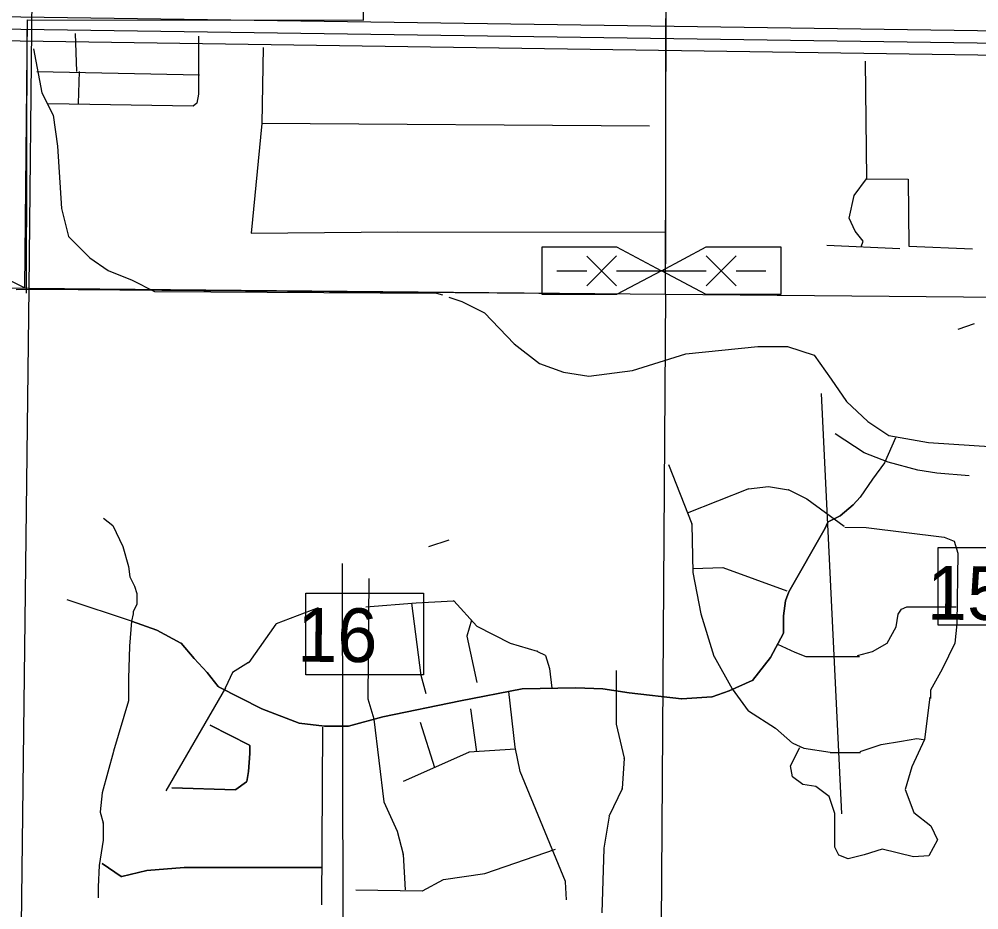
# Model space of a CAD drawing. Extents: x 408847 to 817539, y 923858 to 1151780.
# Drawn here: x 520291 to 528327, y 998249 to 1005704 of the extents above; entities that cross this region are included whole.
import ezdxf

# ---------------------------------------------------------------- set-up
doc = ezdxf.new("R2010")
doc.units = 0
for name, color, linetype in [('Adjacent County and State Text', 7, 'Continuous'), ('Cities Incorporated Linear Boundaries', 7, 'Continuous'), ('County Route Divided Highway Outline and Fill', 7, 'Continuous'), ('Level 12', 7, 'Continuous'), ('Level 25', 7, 'Continuous'), ('Level 39', 7, 'Continuous'), ('Level 43', 7, 'Continuous'), ('Local Roads Improved', 7, 'Continuous'), ('Local Roads Paved', 7, 'Continuous'), ('Local Roads Related Cells', 7, 'Continuous'), ('Narrow River Creek and Branch and Slough', 7, 'Continuous'), ('Section Lines', 7, 'Continuous')]:
    doc.layers.add(name, color=color, linetype=linetype)

msp = doc.modelspace()

# ---------------------------------------------------------------- linework, layer by layer
at = {"layer": 'Adjacent County and State Text'}
for p, q in [((527333.1, 1001703), (527275.7, 1001639.1)), ((527275.3, 1001638.7), (527166, 1001546.2)), ((527063.6, 1001493.9), (527038.9, 1001444.5)), ((527165.2, 1001545.6), (527065.4, 1001495.7)), ((527038.8, 1001444.3), (526734.8, 1000912)), ((521232.1, 1000666.4), (520691.4, 1000843.8)), ((526734.5, 1000911.2), (526709.3, 1000835.9)), ((522795.8, 1000776.3), (522442, 1000641.4)), ((526709.2, 1000835.1), (526692.3, 1000708.9)), ((526692.3, 1000708.4), (526692.3, 1000565.9)), ((521232.1, 1000666.4), (521215.3, 1000455.1)), ((521443.2, 1000590.4), (521232.1, 1000666.4)), ((522440.1, 1000640), (522213.1, 1000320.3)), ((521645.7, 1000480.7), (521443.7, 1000590.1)), ((526691.8, 1000564), (526582.6, 1000362.2)), ((521215.2, 1000454.9), (521206.8, 1000184.4)), ((521756.1, 1000353.5), (521646.8, 1000479.8)), ((521866, 1000235.2), (521756.2, 1000353.4)), ((526582.2, 1000361.7), (526430.9, 1000168.3)), ((522211.9, 1000319.2), (522078.4, 1000235.7)), ((521958.5, 1000117.4), (521866.2, 1000235)), ((522076.9, 1000234), (522018.3, 1000108.4)), ((521206.8, 1000184.3), (521206.8, 999998.9)), ((522322.3, 999930.8), (521959.8, 1000116.3)), ((526429.4, 1000167), (526236, 1000082.9)), ((522018.1, 1000108.1), (521519.5, 999245.7)), ((524502.8, 1000099.7), (523987.6, 999998.3)), ((524951, 1000108.3), (524503.5, 1000099.8)), ((525179.1, 1000099.8), (524951.3, 1000108.3)), ((525399, 1000066), (525179.6, 1000099.8)), ((525838.3, 1000015.3), (525399.2, 1000066)), ((526091.7, 1000032.1), (525839, 1000015.3)), ((526235.8, 1000082.8), (526092.7, 1000032.3)), ((521206.6, 999997.8), (521080, 999575.6)), ((523987.6, 999998.3), (523336.9, 999863)), ((522634.8, 999812.5), (522322.7, 999930.6)), ((521891.4, 999795.4), (522218.9, 999627.4)), ((522846.3, 999786.9), (522635.7, 999812.2)), ((523336.7, 999863), (523049.9, 999787)), ((523048.9, 999786.9), (522846.8, 999786.9)), ((521080, 999575.4), (520987.1, 999229.1)), ((522221.1, 999558.5), (522212.6, 999406.7)), ((522221.1, 999623.8), (522221.1, 999558.7)), ((522212.6, 999406.1), (522196, 999323.3)), ((522194.4, 999320.9), (522103.8, 999255)), ((520987, 999228.5), (520970.2, 999068.9)), ((522101.4, 999254.2), (521570.2, 999271.1)), ((520970.3, 999067.4), (520995.3, 998975.6)), ((520995.5, 998974.6), (520995.5, 998831.6)), ((520995.4, 998831), (520961.7, 998620.1)), ((520961.7, 998619.7), (520953.2, 998442.4)), ((521146.2, 998527.9), (520987, 998636.8)), ((521671.5, 998603), (521359.2, 998577.7)), ((522821.2, 998603), (521671.8, 998603)), ((521358.6, 998577.6), (521149.4, 998527.3)), ((520953.2, 998442.2), (520953.2, 998349.3))]:
    msp.add_line(p, q, dxfattribs=at)
for points in [[(527629.2, 1002199.5), (527537.4, 1001990.9), (527437.3, 1001853.2), (527333.1, 1001703)], [(520996.7, 1001528.2), (521073.9, 1001465.7), (521158.5, 1001289), (521206.3, 1001123.4), (521217.4, 1001035.1), (521257.8, 1000957.8), (521276.2, 1000895.3), (521276.2, 1000807), (521246.8, 1000744.4), (521246.8, 1000726), (521232.1, 1000666.4)]]:
    msp.add_lwpolyline(points, dxfattribs=at)
for centre, start, end in [((527272.7, 1001641.8), 310.25039, 318.09502), ((527067.2, 1001492.1), 116.57643, 153.44632), ((527163.4, 1001549.2), 296.57643, 310.25038), ((527035.3, 1001446.3), 330.26737, 333.44632), ((526713.1, 1000834.6), 161.57359, 172.40908), ((526738.2, 1000910), 150.26737, 161.57358), ((526696.3, 1000708.4), 172.40908, 180), ((522443.4, 1000637.7), 110.86392, 144.61863), ((521441.8, 1000586.6), 61.54516, 70.19205), ((526688.3, 1000565.9), 331.56898, 0), ((521219.2, 1000454.8), 175.42834, 178.21098), ((521643.8, 1000477.2), 40.90031, 61.54516), ((521759.2, 1000356.2), 220.90031, 222.86472), ((526579.1, 1000364.2), 321.96676, 331.56898), ((522209.8, 1000322.6), 302.01817, 324.61863), ((521863, 1000232.5), 38.14341, 42.86472), ((522080.5, 1000232.3), 122.01817, 154.99401), ((521210.8, 1000184.3), 178.21098, 180), ((521961.6, 1000119.9), 218.14341, 242.89291), ((526427.8, 1000170.7), 293.50897, 321.96676), ((522014.7, 1000110.1), 329.96589, 334.99401), ((524503.6, 1000095.8), 91.08146, 101.13458), ((524951.1, 1000104.3), 87.87785, 91.08146), ((525179, 1000095.8), 81.24956, 87.87785), ((525399.7, 1000069.9), 261.24956, 263.41481), ((526091.4, 1000036.1), 273.81596, 289.44897), ((526234.4, 1000086.6), 289.44896, 293.50897), ((521202.8, 999998.9), 343.30858, 0), ((523988.4, 999994.4), 101.13458, 101.74424), ((525838.7, 1000019.3), 263.41482, 273.81597), ((522324.1, 999934.3), 242.89291, 249.26502), ((522636.2, 999816.2), 249.26503, 263.15386), ((523337.7, 999859.1), 101.74424, 104.83352), ((522846.8, 999790.9), 263.15386, 270), ((523048.9, 999790.9), 270, 284.83352), ((521083.9, 999574.4), 163.30858, 164.98876), ((522217.1, 999623.8), 0, 62.83877), ((522217.1, 999558.7), 356.82174, 360), ((522208.6, 999406.9), 348.69554, 356.82174), ((522192.1, 999324.1), 306.04091, 348.69554), ((520991, 999228.1), 164.98876, 173.99395), ((522101.5, 999258.2), 268.18079, 306.0409), ((520974.2, 999068.4), 173.99395, 195.2479), ((520991.5, 998974.6), 0, 15.2479), ((520991.5, 998831.6), 350.91416, 0), ((520965.7, 998619.5), 170.91416, 177.27504), ((521671.8, 998599), 90, 94.63776), ((521148.4, 998531.2), 235.6064, 283.50219), ((521359.6, 998573.7), 94.63775, 103.50219), ((520957.2, 998442.2), 177.27504, 180)]:
    msp.add_arc(centre, 4, start, end, dxfattribs=at)
at = {"layer": 'Cities Incorporated Linear Boundaries'}
for points in [[(523174.4, 1005694.8), (523194.5, 1006680.3), (523777.3, 1006660.2), (523777.3, 1013981.3), (525907.7, 1013969.2), (525907.7, 1016208.3)], [(517768, 1004749.7), (520337.5, 1003454.8), (520359.8, 1005698.6), (523174.4, 1005694.8)]]:
    msp.add_lwpolyline(points, dxfattribs=at)
at = {"layer": 'County Route Divided Highway Outline and Fill'}
for p, q in [((531173.4, 1005564.1), (511624.6, 1005848.3)), ((511565.1, 1005749.2), (531171.9, 1005464.1)), ((511622, 1005648.4), (531170.5, 1005364.1))]:
    msp.add_line(p, q, dxfattribs=at)
at = {"layer": 'Level 12'}
for p, q in [((520356.4, 1005614.2), (520349, 1003412)), ((528286.7, 1003154.4), (528151.3, 1003105.4)), ((527007.3, 1002570.1), (527176.6, 999051.1)), ((523889.7, 1001343.5), (523718.4, 1001286.8)), ((522994.2, 1001147.9), (523003.2, 997807.2))]:
    msp.add_line(p, q, dxfattribs=at)
at = {"layer": 'Level 25'}
msp.add_line((525705.6, 1003656.6), (525707.1, 1005584.5), dxfattribs=at)
at = {"layer": 'Level 39'}
for points in [[(527985, 1001282.6), (528795.8, 1001282.6), (528795.8, 1000630.4), (527985, 1000630.4)], [(522691.3, 1000900.8), (523676.9, 1000900.8), (523676.9, 1000216.8), (522691.3, 1000216.8)]]:
    msp.add_lwpolyline(points, close=True, dxfattribs=at)
at = {"layer": 'Local Roads Improved'}
for p, q in [((522334, 1005466.8), (522323.4, 1004830.1)), ((522323.4, 1004830.1), (522234.4, 1003913)), ((525569.2, 1004808.3), (522323.4, 1004830.1))]:
    msp.add_line(p, q, dxfattribs=at)
msp.add_lwpolyline([(522234.4, 1003913), (523460.7, 1003924), (525708, 1003920.3)], dxfattribs=at)
at = {"layer": 'Local Roads Paved'}
for p, q in [((525706, 1005543.9), (525737.7, 1014006.9)), ((520759.4, 1005583.7), (520770.5, 1005267.2)), ((520439.4, 1005267.2), (521800.3, 1005237.7)), ((520792.5, 1005267.2), (520785.2, 1004998.5)), ((527666.7, 1003780.7), (527053.6, 1003809.9)), ((525728.8, 1001977.1), (525922.9, 1001478.9)), ((525886.6, 1001571.9), (526396, 1001774)), ((526397, 1001774.2), (526565, 1001791)), ((526566, 1001791), (526733.9, 1001765.8)), ((526735.1, 1001765.4), (526886.4, 1001689.8)), ((526887, 1001689.4), (527199.5, 1001461.3)), ((527275.7, 1001639.1), (527333.1, 1001703)), ((527166, 1001546.2), (527275.3, 1001638.7)), ((527038.9, 1001444.5), (527063.6, 1001493.9)), ((527065.4, 1001495.7), (527165.2, 1001545.6)), ((525923.2, 1001477.5), (525931.6, 1001072.6)), ((526734.8, 1000912), (527038.8, 1001444.3)), ((523218.4, 1001021.6), (523210, 1000015.8)), ((525931.7, 1001072), (525999.2, 1000725.8)), ((526709.3, 1000835.9), (526734.5, 1000911.2)), ((522795.8, 1000776.3), (522442, 1000641.4)), ((523193.1, 1000784.8), (523615.6, 1000818.6)), ((523657.9, 1000210), (523580.1, 1000815.8)), ((523615.7, 1000818.6), (523926.5, 1000835.4)), ((523929.7, 1000834.1), (524122.3, 1000624.6)), ((526692.3, 1000708.9), (526709.2, 1000835.1)), ((525999.3, 1000725.4), (526109, 1000370.8)), ((526692.3, 1000565.9), (526692.3, 1000708.4)), ((521232.1, 1000666.4), (521215.3, 1000455.1)), ((521232.1, 1000666.4), (521443.2, 1000590.4)), ((522440.1, 1000640), (522213.1, 1000320.3)), ((524078.2, 1000672.6), (524038.6, 1000540.5)), ((524123.5, 1000623.8), (524401.4, 1000480.5)), ((521443.7, 1000590.1), (521645.7, 1000480.7)), ((524038.5, 1000538.5), (524122.8, 1000150.5)), ((526582.6, 1000362.2), (526691.8, 1000564)), ((521215.2, 1000454.9), (521206.8, 1000184.4)), ((521646.8, 1000479.8), (521756.1, 1000353.5)), ((524402.1, 1000480.2), (524629.6, 1000412.8)), ((526641.6, 1000471.3), (526785.1, 1000404.3)), ((521756.2, 1000353.4), (521866, 1000235.2)), ((524630.3, 1000412.5), (524696, 1000379.6)), ((524698.1, 1000377.2), (524731.3, 1000269.3)), ((526109.3, 1000370), (526261.1, 1000100)), ((526430.9, 1000168.3), (526582.2, 1000361.7)), ((526785.5, 1000404.2), (526877.6, 1000370.6)), ((522211.9, 1000319.2), (522078.4, 1000235.7)), ((521866.2, 1000235), (521958.5, 1000117.4)), ((522076.9, 1000234), (522018.3, 1000108.4)), ((523700.2, 1000057.5), (523658, 1000209.5)), ((524731.4, 1000268.6), (524751.9, 1000104.5)), ((525289.2, 1000252), (525289.2, 999804.3)), ((521206.8, 1000184.3), (521206.8, 999998.9)), ((521959.8, 1000116.3), (522322.3, 999930.8)), ((526236, 1000082.9), (526429.4, 1000167)), ((522018.1, 1000108.1), (521519.5, 999245.7)), ((523987.6, 999998.3), (524502.8, 1000099.7)), ((524444, 999609.5), (524390, 1000077.5)), ((524503.5, 1000099.8), (524951, 1000108.3)), ((524951.3, 1000108.3), (525179.1, 1000099.8)), ((525179.6, 1000099.8), (525399, 1000066)), ((525399.2, 1000066), (525838.3, 1000015.3)), ((525839, 1000015.3), (526091.7, 1000032.1)), ((526092.7, 1000032.3), (526235.8, 1000082.8)), ((526261.4, 1000099.6), (526396, 999914.4)), ((521206.6, 999997.8), (521080, 999575.6)), ((523210.2, 1000014.7), (523260.6, 999846.4)), ((523336.9, 999863), (523987.6, 999998.3)), ((522322.7, 999930.6), (522634.8, 999812.5)), ((524123.4, 999571.7), (524072.1, 999930.7)), ((526397.1, 999913.3), (526624.4, 999770.2)), ((522218.9, 999627.4), (521891.4, 999795.4)), ((522635.7, 999812.2), (522846.3, 999786.9)), ((523049.9, 999787), (523336.7, 999863)), ((523260.7, 999845.8), (523345.1, 999153.3)), ((523649.5, 999820.7), (523767.7, 999438.7)), ((525289.3, 999803.4), (525356.7, 999516.9)), ((522829.6, 999778.5), (522821.2, 998290.1)), ((522846.8, 999786.9), (523048.9, 999786.9)), ((526624.9, 999769.8), (526767.9, 999643.5)), ((526768.9, 999642.9), (526860.9, 999601.1)), ((521080, 999575.4), (520987.1, 999229.1)), ((522212.6, 999406.7), (522221.1, 999558.5)), ((522221.1, 999558.7), (522221.1, 999623.8)), ((524054.6, 999566.8), (523505.8, 999321.8)), ((524447.2, 999593.8), (524055.9, 999567.1)), ((524486.2, 999406.7), (524444, 999609.1)), ((526861.9, 999600.8), (527080.8, 999567.1)), ((527081.4, 999567), (527334.7, 999567)), ((525356.8, 999515.7), (525340, 999263.4)), ((522196, 999323.3), (522212.6, 999406.1)), ((524866.4, 998485.2), (524486.4, 999406)), ((522103.8, 999255), (522194.4, 999320.9)), ((520987, 999228.5), (520970.2, 999068.9)), ((521570.2, 999271.1), (522101.4, 999254.2)), ((525339.6, 999261.9), (525230.3, 999034.8)), ((523345.5, 999152.1), (523455, 998907.7)), ((520970.3, 999067.4), (520995.3, 998975.6)), ((525230, 999033.7), (525187.8, 998763.9)), ((520995.5, 998974.6), (520995.5, 998831.6)), ((523455.2, 998907.1), (523505.7, 998713.3)), ((520995.4, 998831), (520961.7, 998620.1)), ((524190.8, 998552.4), (524782.1, 998755.2)), ((525187.8, 998763.4), (525170.9, 998222.5)), ((523505.8, 998712.5), (523522.7, 998417)), ((520961.7, 998619.7), (520953.2, 998442.4)), ((520987, 998636.8), (521146.2, 998527.9)), ((521359.2, 998577.7), (521671.5, 998603)), ((521671.8, 998603), (522821.2, 998603)), ((521149.4, 998527.3), (521358.6, 998577.6)), ((523844.6, 998501.6), (524190.1, 998552.2)), ((520953.2, 998442.2), (520953.2, 998349.3)), ((523667.3, 998409), (523843.3, 998501.2)), ((524875.1, 998332.4), (524866.7, 998483.9)), ((523108.6, 998417), (523665.4, 998408.5))]:
    msp.add_line(p, q, dxfattribs=at)
for points in [[(521793, 1005561.6), (521793, 1005075.8), (521778.3, 1005002.2), (521748.9, 1004976.5), (520535.1, 1004994.9)], [(520410.3, 1005455), (520481.1, 1005088.9), (520575.5, 1004899.9), (520610.9, 1004640.1), (520646.3, 1004120.5), (520705.3, 1003884.4), (520882.4, 1003707.2), (521035.8, 1003601), (521236.4, 1003518.3), (521425.3, 1003423.8), (523785.6, 1003412), (523835.2, 1003395.5)], [(527374.9, 1005352.9), (527386.1, 1004367.7), (527736, 1004365.6), (527740.1, 1003804.2), (528272.8, 1003782.9)], [(527341.4, 1003797.4), (527358.1, 1003847.5), (527291.4, 1003930.9), (527241.3, 1004039.4), (527283, 1004227.2), (527386.1, 1004367.7)], [(523888.3, 1003377.8), (523998, 1003341.2), (524186.9, 1003246.7), (524434.7, 1002986.9), (524647.1, 1002821.6), (524847.8, 1002750.7), (525060.2, 1002715.3), (525426, 1002762.5), (525874.5, 1002904.2), (526476.4, 1002963.3), (526724.2, 1002963.3), (526948.5, 1002892.4), (527090.1, 1002691.7), (527219.9, 1002502.7), (527396.9, 1002337.4), (527574, 1002219.3), (527904.4, 1002160.3), (528459.1, 1002124.8), (529238, 1002183.9), (529485.8, 1002172.1)], [(528246.4, 1001882.4), (527975.3, 1001903.3), (527816.8, 1001928.3), (527566.6, 1001995.1), (527366.4, 1002074.3), (527124.5, 1002232.9)], [(527203.8, 1001452.6), (527383.1, 1001448.5), (528037.9, 1001369.2), (528121.3, 1001335.8), (528150.5, 1001235.7), (528142.1, 1000643.7), (528125.4, 1000480.9), (528021.2, 1000264), (527921.1, 1000088.7), (527921.1, 1000017.8)], [(525932.2, 1001106.8), (526182.4, 1001115.2), (526720.4, 1000919.1)], [(527312.2, 1000376.6), (527437.3, 1000410), (527558.3, 1000480.9), (527633.3, 1000618.6), (527650, 1000722.9), (527679.2, 1000764.7), (527725.1, 1000785.5), (528138, 1000785.5)], [(526879, 1000370.4), (527072.7, 1000370.4), (527326.2, 1000370.4)], [(527917.3, 1000028.5), (527871.5, 999673.8), (527767.2, 999444.3), (527708.8, 999256.6), (527783.9, 999064.6), (527925.7, 998952), (527979.9, 998835.1), (527909, 998701.6), (527779.7, 998693.3), (527517, 998755.9), (527366.8, 998710), (527233.4, 998676.6), (527154.1, 998705.8), (527120.8, 998772.6), (527120.8, 999056.3), (527074.9, 999198.2), (526962.3, 999281.6), (526853.9, 999298.3), (526766.3, 999360.9), (526749.6, 999452.7), (526828.8, 999607.1)], [(527333.5, 999573.7), (527508.6, 999632.1), (527679.6, 999661.3), (527808.9, 999682.2), (527863.1, 999673.8)]]:
    msp.add_lwpolyline(points, dxfattribs=at)
for centre, start, end in [((526397.4, 1001770.3), 95.71341, 111.64064), ((526565.4, 1001787.1), 81.46506, 95.71341), ((526733.4, 1001761.9), 63.42357, 81.46506), ((526884.6, 1001686.2), 53.86711, 63.42357), ((527272.7, 1001641.8), 310.25039, 318.09502), ((525919.2, 1001477.4), 1.1929, 21.28773), ((527067.2, 1001492.1), 116.57643, 153.44633), ((527163.4, 1001549.2), 296.57643, 310.25039), ((527035.3, 1001446.3), 330.26737, 333.44633), ((525935.6, 1001072.7), 181.1929, 191.03559), ((526713.1, 1000834.6), 161.57358, 172.40908), ((526738.2, 1000910), 150.26737, 161.57358), ((523616, 1000814.6), 93.09559, 94.57618), ((523926.8, 1000831.4), 42.59988, 93.09559), ((526003.1, 1000726.6), 191.03559, 197.19051), ((526696.3, 1000708.4), 172.40908, 180), ((522443.4, 1000637.7), 110.86392, 144.61863), ((524125.3, 1000627.3), 222.59988, 242.73309), ((521441.8, 1000586.6), 61.54516, 70.19206), ((524042.4, 1000539.4), 163.30858, 192.25887), ((526688.3, 1000565.9), 331.56898, 0), ((521219.2, 1000454.8), 175.42834, 178.21098), ((521643.8, 1000477.2), 40.90031, 61.54516), ((524403.2, 1000484.1), 242.73309, 253.48789), ((521759.2, 1000356.2), 220.90031, 222.86472), ((524628.5, 1000409), 63.42357, 73.48789), ((524694.3, 1000376.1), 17.09474, 63.42357), ((526112.8, 1000372), 197.19051, 209.3456), ((526579.1, 1000364.2), 321.96676, 331.56898), ((526786.8, 1000407.9), 244.9722, 250.00776), ((526879, 1000374.4), 250.00776, 270), ((522209.8, 1000322.6), 302.01817, 324.61863), ((521863, 1000232.5), 38.14341, 42.86472), ((522080.5, 1000232.3), 122.01817, 154.99401), ((523661.9, 1000210.5), 187.32281, 195.51678), ((524727.5, 1000268.1), 7.12152, 17.09474), ((521210.8, 1000184.3), 178.21098, 180), ((521961.6, 1000119.9), 218.14341, 242.89291), ((526427.8, 1000170.7), 293.50897, 321.96676), ((522014.7, 1000110.1), 329.96589, 334.99401), ((524503.6, 1000095.8), 91.08146, 101.13458), ((524951.1, 1000104.3), 87.87785, 91.08146), ((525179, 1000095.8), 81.24956, 87.87785), ((525399.7, 1000069.9), 261.24956, 263.41482), ((526091.4, 1000036.1), 273.81596, 289.44896), ((526234.4, 1000086.6), 289.44896, 293.50897), ((526264.6, 1000102), 209.3456, 216.01384), ((521202.8, 999998.9), 343.30858, 0), ((523214, 1000015.8), 179.51877, 196.69142), ((523988.4, 999994.4), 101.13458, 101.74424), ((525838.7, 1000019.3), 263.41482, 273.81596), ((522324.1, 999934.3), 242.89291, 249.26502), ((526399.3, 999916.7), 216.01384, 237.79144), ((522636.2, 999816.2), 249.26502, 263.15386), ((523256.8, 999845.3), 6.94954, 16.69142), ((523337.7, 999859.1), 101.74424, 104.83352), ((525293.2, 999804.3), 180, 193.23418), ((522846.8, 999790.9), 263.15386, 270), ((523048.9, 999790.9), 270, 284.83352), ((526622.3, 999766.8), 48.56222, 57.79144), ((526770.6, 999646.5), 228.56222, 245.54533), ((521083.9, 999574.4), 163.30858, 164.98876), ((522217.1, 999623.8), 0, 62.83877), ((522217.1, 999558.7), 356.82174, 0), ((524056.2, 999563.1), 93.90242, 114.05481), ((524448, 999610), 186.57871, 191.76261), ((526862.5, 999604.7), 245.54533, 261.24956), ((527081.4, 999571), 261.24956, 270), ((525352.8, 999516), 356.18781, 13.23418), ((522208.6, 999406.9), 348.69554, 356.82174), ((524490.1, 999407.6), 191.76261, 202.42296), ((522192.1, 999324.1), 306.04091, 348.69554), ((520991, 999228.1), 164.98876, 173.99395), ((522101.5, 999258.2), 268.18079, 306.04091), ((525336, 999263.6), 334.30116, 356.18781), ((523349.1, 999153.8), 186.94954, 204.13493), ((520974.2, 999068.4), 173.99395, 195.2479), ((525233.9, 999033.1), 154.30116, 171.12368), ((520991.5, 998974.6), 0, 15.2479), ((523451.3, 998906.1), 14.61393, 24.13493), ((520991.5, 998831.6), 350.91416, 0), ((525191.8, 998763.3), 171.12368, 178.21098), ((523501.8, 998712.3), 3.26887, 14.61393), ((520965.7, 998619.5), 170.91416, 177.27504), ((521671.8, 998599), 90, 94.63776), ((521148.4, 998531.2), 235.6064, 283.50219), ((521359.6, 998573.7), 94.63776, 103.50219), ((524189.5, 998556.2), 278.32973, 288.93337), ((520957.2, 998442.2), 177.27504, 180), ((523845.2, 998497.7), 98.32973, 117.65767), ((524862.7, 998483.7), 3.17826, 22.42296), ((523665.4, 998412.5), 269.13152, 297.65767)]:
    msp.add_arc(centre, 4, start, end, dxfattribs=at)
at = {"layer": 'Local Roads Related Cells'}
for p, q in [((524669, 1003798.4), (525294, 1003798.4)), ((524669, 1003398.4), (524669, 1003798.4)), ((525294, 1003798.4), (525669, 1003598.4)), ((525669, 1003598.4), (526044, 1003798.4)), ((526044, 1003798.4), (526669, 1003798.4)), ((526669, 1003798.4), (526669, 1003398.4)), ((525294, 1003723.4), (525044, 1003473.4)), ((525044, 1003721.1), (525294, 1003471.1)), ((526294, 1003723.4), (526044, 1003473.4)), ((526044, 1003723.4), (526294, 1003473.4)), ((524794, 1003598.4), (525044, 1003598.4)), ((525669, 1003598.4), (525294, 1003398.4)), ((525294, 1003598.4), (526044, 1003598.4)), ((526044, 1003398.4), (525669, 1003598.4)), ((526294, 1003598.4), (526544, 1003598.4)), ((525294, 1003398.4), (524669, 1003398.4)), ((526669, 1003398.4), (526044, 1003398.4))]:
    msp.add_line(p, q, dxfattribs=at)
at = {"layer": 'Narrow River Creek and Branch and Slough'}
for p, q in [((520265.7, 1003440.6), (520432.6, 1003445.4)), ((520432.6, 1003445.4), (524993.3, 1003408.4))]:
    msp.add_line(p, q, dxfattribs=at)
at = {"layer": 'Section Lines'}
for p, q in [((520375.2, 1003453.1), (520428.2, 1008770.3)), ((525703.3, 1003403.7), (525715.6, 1008772.1)), ((515145.5, 1003501.5), (520375.2, 1003453.1)), ((520310, 998119.1), (520375.2, 1003453.1)), ((520375.2, 1003453.1), (525703.3, 1003403.7)), ((525703.3, 1003403.7), (525667.5, 998118.9)), ((525703.3, 1003403.7), (531012.8, 1003354.6))]:
    msp.add_line(p, q, dxfattribs=at)

# ---------------------------------------------------------------- texts
at = {"layer": 'Level 43'}
for s, p in [('15', (527892.8, 1000677.9)), ('16', (522619.4, 1000325.8))]:
    msp.add_text(s, height=450, rotation=359.65044, dxfattribs=at).set_placement(p)

doc.saveas('drawing.dxf')
